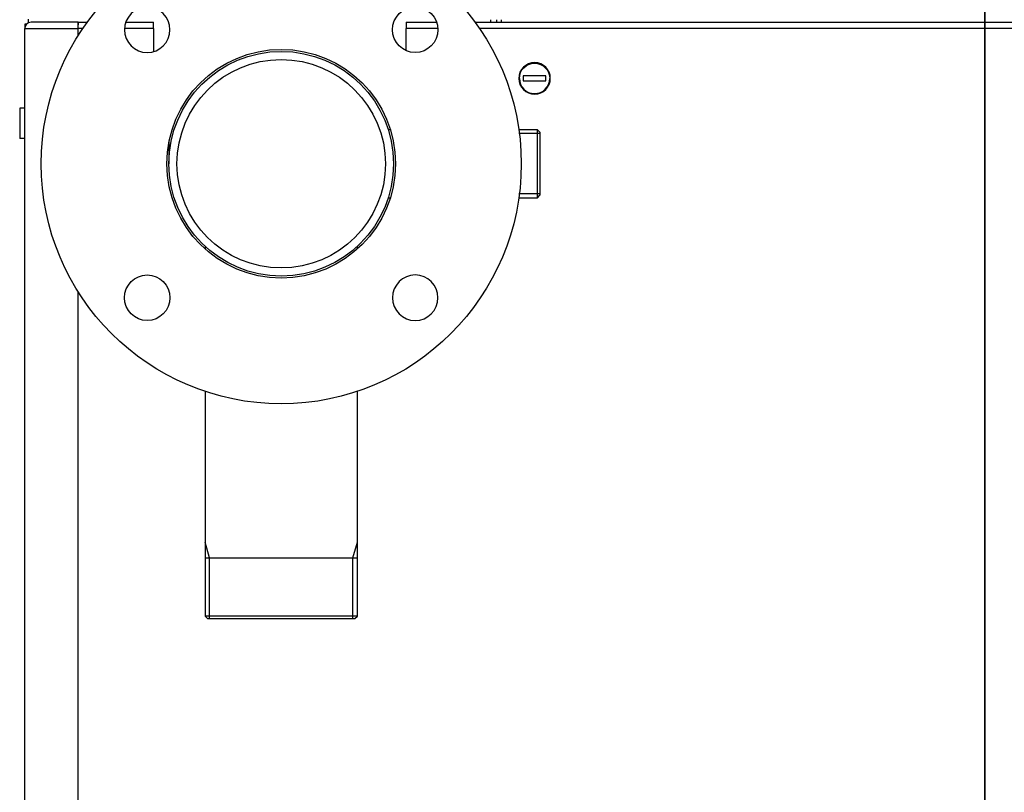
# Model space of a CAD drawing. Header units: millimetres. Extents: x -382 to 385, y -44 to 2191.
# Tile 314 of 339: x -382 to 8, y 1397 to 1703. Entities that reach past the tile are written whole.
import ezdxf

# ---------------------------------------------------------------- set-up
doc = ezdxf.new("R2010")
doc.units = ezdxf.units.MM
for name, color, linetype, true_color in [('FRONT$5', 7, 'CONTINUOUS', 0xffffff), ('ORTHO$8', 7, 'CONTINUOUS', 0xffffff), ('ORTHO$9', 7, 'CONTINUOUS', 0xffffff)]:
    doc.layers.add(name, color=color, linetype=linetype, true_color=true_color)

msp = doc.modelspace()

# ---------------------------------------------------------------- linework, layer by layer
at = {"layer": 'FRONT$5', "color": 7, "linetype": 'Continuous'}
for p, q in [((0, 1691), (0, 2079)), ((0, 1741, 1510), (0, 1551, 1510)), ((0, 1741, 1526), (0, 1551, 1526)), ((0, 1703.01, 152), (0, 1702, 152)), ((0, 1703, 313), (0, 1702, 313)), ((0, 1703, 1175.52), (0, 1702, 1175.52)), ((0, 1703, 1322.02), (0, 1702, 1322.02)), ((0, 1703, 314), (0, 1702, 314)), ((0, 1703, 1174.02), (0, 1702, 1174.02)), ((0, 1703, 172), (0, 1702, 172)), ((0, 1702, 102), (0, 1703, 102)), ((0, 1702, 1330.02), (0, 1703, 1330.02)), ((0, 1702, 1325.02), (0, 1703, 1325.02)), ((0, 1703, 310), (0, 1701.99, 310)), ((0, 1702, 1327.02), (0, 1703, 1327.02)), ((0, 1703, 1323.52), (0, 1702, 1323.52)), ((0, 1702, 342.02), (0, 1703, 342.02)), ((0, 1702.99, 1280.02), (0, 1701.99, 1280.02)), ((0, 1702.99, 1136.86), (0, 1702, 1136.86)), ((0, 1701.98, 146), (0, 1702.44, 146)), ((0, 1702, 17), (0, 1702, 225)), ((0, 1702, 228.02), (0, 1702, 229.02)), ((0, 1702, 1329.02), (0, 1702, 1328.52)), ((0, 1702, 1330.02), (0, 1701, 1330.02)), ((0, 1702, 229.52), (0, 1701, 229.52)), ((0, 1702, 229.02), (0, 1702, 229.52)), ((0, 1702, 1329.02), (0, 1701, 1329.02)), ((0, 1702, 225), (0, 1701, 225)), ((0, 1702, 17), (0, 1701, 17)), ((0, 1702, 225.5), (0, 1702, 226.5)), ((0, 1702, 1330.52), (0, 1702, 1331.52)), ((0, 1702, 1329.02), (0, 1702, 1330.02)), ((0, 1702, 1367.02), (0, 1702, 1348.52)), ((0, 1702, 1332.02), (0, 1702, 1333.02)), ((0, 1702, 15.5), (0, 1702, 16.5)), ((0, 1702, 229.02), (0, 1701, 229.02)), ((0, 1701, 228.02), (0, 1702, 228.02)), ((0, 1702, 226.5), (0, 1701, 226.5)), ((0, 1702, 16.5), (0, 1701, 16.5)), ((0, 1702, 225.5), (0, 1701, 225.5)), ((0, 1702, 229.52), (0, 1702, 366.86)), ((0, 1702, 1005.78), (0, 1702, 1328.52)), ((0, 1702, 1331.52), (0, 1702, 1332.02)), ((0, 1701.2, 1332.02), (0, 1702, 1332.02)), ((0, 1701, 15.5), (0, 1702, 15.5)), ((0, 1701.2, 1330.52), (0, 1702, 1330.52)), ((0, 1702, 1348.52), (0, 1702, 1333.02)), ((0, 1702, 1328.52), (0, 1701, 1328.52)), ((0, 1701.2, 1330.52), (0, 1093.3, 1330.52)), ((0, 1701.2, 1333.02), (0, 1701.2, 1330.52)), ((0, 1701.2, 1333.02), (0, 1699.5, 1333.02)), ((0, 1701, 225.5), (0, 1700.5, 225.5)), ((0, 1701, 1329.02), (0, 1700.5, 1329.02)), ((0, 1701, 1328.52), (0, 1699.5, 1327.52)), ((0, 1701, 1330.02), (0, 1700.5, 1330.02)), ((0, 1701, 17), (0, 1699.5, 18)), ((0, 1701, 229.52), (0, 1699.5, 230.52)), ((0, 1700.5, 229.02), (0, 1701, 229.02)), ((0, 1700.5, 228.02), (0, 1701, 228.02)), ((0, 1701, 226.5), (0, 1700.5, 226.5)), ((0, 1700.5, 16.5), (0, 1701, 16.5)), ((0, 1700.5, 15.5), (0, 1701, 15.5)), ((0, 1701, 225), (0, 1699.5, 224)), ((0, 483.5, 15.5), (0, 1700.5, 15.5)), ((0, 1700.5, 1329.02), (0, 1699.5, 1327.52)), ((0, 1094, 228.02), (0, 1700.5, 228.02)), ((0, 1700.5, 1330.02), (0, 1700.5, 1329.02)), ((0, 1700.5, 225.5), (0, 1699.5, 224)), ((0, 1700.5, 229.02), (0, 1699.5, 230.52)), ((0, 1700.5, 16.5), (0, 1699.5, 18)), ((0, 1700.5, 1330.02), (0, 1094, 1330.02)), ((0, 1700.5, 228.02), (0, 1700.5, 229.02)), ((0, 1700.5, 15.5), (0, 1700.5, 16.5)), ((0, 1700.5, 226.5), (0, 483.5, 226.5)), ((0, 1700.5, 226.5), (0, 1700.5, 225.5)), ((0, 1699.5, 1369.52), (0, 1095, 1369.52)), ((0, 1691, 3), (0, 1690.5, 3)), ((0, 1691), (0, 1690.5)), ((0, 1691, 4), (0, 1691, 4)), ((0, 1691, 4), (0, 1691)), ((0, 1690.5), (0, 1690)), ((0, 1690.5, 3), (0, 1690, 3)), ((0, 1690.5), (0, 1690.5, 3)), ((0, 1690.45, 1510), (0, 1690.45, 1369.53)), ((0, 1667.7, 3), (0, 1690, 3)), ((0, 1667.7), (0, 1690)), ((0, 1678, 3), (0, 1690, 3)), ((0, 1678, 6.5), (0, 1671.5, 13)), ((0, 1678, 8), (0, 1678, 3)), ((0, 1668, 13), (0, 1673, 13)), ((0, 1668, 15.5), (0, 1668, 13)), ((0, 1667.6), (0, 1667.7)), ((0, 1667.7, 3), (0, 1667.6, 3)), ((0, 1667.6), (0, 1667.5)), ((0, 1667.6, 3), (0, 1667.6)), ((0, 1667.6, 3), (0, 1667.5, 3)), ((0, 1664.5), (0, 1667.5)), ((0, 1667.5, 0.1), (0, 1667.5, 15.5)), ((0, 1667.5), (0, 1667.5, 0.1)), ((0, 1666.5, 1307.02), (0, 1666.5, 1305.02)), ((0, 1657.5, 1307.02), (0, 1666.5, 1307.02)), ((0, 1666.5, 1305.02), (0, 1657.5, 1305.02)), ((0, 1664.5), (0, 1626.37)), ((0, 1664.5, 3), (0, 1621.76, 3)), ((0, 1664.5, 3.1), (0, 1664.5, 15.5)), ((0, 1664.5, 0.1), (0, 1664.5, 15.5)), ((0, 1664.5), (0, 1664.5, 0.1)), ((0, 1621.35, 3), (0, 1664.4, 3)), ((0, 1662.25, -0.5), (0, 1660, -18)), ((0, 1662.25, -0.5), (0, 1660, -18)), ((0, 1662.25, -0.5), (0, 1637.12, -0.5)), ((0, 1660, -18), (0, 1636, -18)), ((0, 1657.5, 1305.02), (0, 1657.5, 1307.02)), ((0, 1644.5, -18), (0, 1643.5, -20)), ((0, 1643.5, -20), (0, 1644.5, -18)), ((0, 1627.75, -20), (0, 1643.5, -20)), ((0, 1561.75, -0.5), (0, 1637.12, -0.5)), ((0, 1564, -18), (0, 1636, -18)), ((0, 1630.2, 1330.52), (0, 1630.2, 1330.02)), ((0, 1580.5, -20), (0, 1627.75, -20)), ((0, 1621.97, 13), (0, 1622.87, 11.61)), ((0, 1622.87, 11.61), (0, 1622.87, 4.23)), ((0, 1622.87, 4.23), (0, 1622.87, 4.23)), ((0, 1622.87, 11.61), (0, 1622.87, 11.61)), ((0, 1622.2, 1330.02), (0, 1622.2, 1330.52)), ((0, 1621.74, 13), (0, 1621.97, 13)), ((0, 1621.74, 13), (0, 1618.72, 13)), ((0, 1619.1, 3), (0, 1621.35, 3)), ((0, 1614.25, 3), (0, 1619.1, 3)), ((0, 1618.72, 13), (0, 1615.02, 13)), ((0, 1618, 15.5), (0, 1618, 13)), ((0, 1617.59, 11.61), (0, 1617.28, 11.61)), ((0, 1617.59, 11.61), (0, 1617.59, 4.23)), ((0, 1617.59, 4.23), (0, 1617.28, 4.23)), ((0, 1617.28, 11.61), (0, 1617.28, 4.23)), ((0, 1615.02, 13), (0, 1608.98, 13)), ((0, 1609.75, 3), (0, 1614.25, 3)), ((0, 1604.9, 3), (0, 1609.75, 3)), ((0, 1605.28, 13), (0, 1608.98, 13)), ((0, 1606.41, 11.61), (0, 1606.72, 11.61)), ((0, 1606.41, 4.23), (0, 1606.72, 4.23)), ((0, 1606.72, 11.61), (0, 1606.72, 4.23)), ((0, 1606.41, 11.61), (0, 1606.41, 4.23)), ((0, 1606, 13), (0, 1606, 15.5)), ((0, 1605.28, 13), (0, 1602.26, 13)), ((0, 1602.65, 3), (0, 1604.9, 3)), ((0, 1559.6, 3), (0, 1602.65, 3)), ((0, 1602.26, 13), (0, 1602.03, 13)), ((0, 1602.24, 3), (0, 1559.5, 3)), ((0, 1601.13, 11.61), (0, 1602.03, 13)), ((0, 1601.55, 1481.15), (0, 1601.55, 1510)), ((0, 1601.55, 1369.52), (0, 1601.55, 1420.85)), ((0, 1601.55, 1420.85), (0, 1467, 1420.85)), ((0, 1467, 1481.15), (0, 1601.55, 1481.15)), ((0, 1601.13, 11.61), (0, 1601.13, 11.61)), ((0, 1601.13, 11.61), (0, 1601.13, 4.23)), ((0, 1601.13, 4.23), (0, 1601.13, 4.23)), ((0, 1597.63), (0, 1559.5)), ((0, 1586, 1071.36), (0, 1586, 1071.33)), ((0, 1585.56, 1330.52), (0, 1585.6, 1330.02)), ((0, 1580.5, -20), (0, 1579.5, -18)), ((0, 1580.5, -20), (0, 1579.5, -18)), ((0, 1576.4, 1330.02), (0, 1576.44, 1330.52)), ((0, 1576, 1071.36), (0, 1576, 1071.33)), ((0, 1564, -18), (0, 1561.75, -0.5)), ((0, 1561.75, -0.5), (0, 1564, -18)), ((0, 1559.5), (0, 1559.5, 0.1)), ((0, 1559.5, 0.1), (0, 1559.5, 15.5)), ((0, 1559.5, 15.5), (0, 1559.5, 3.1)), ((0, 1556.5), (0, 1559.5)), ((0, 1556.4), (0, 1556.5)), ((0, 1556.5), (0, 1556.5, 0.1)), ((0, 1556.5, 0.1), (0, 1556.5, 15.5)), ((0, 1556.5, 3), (0, 1556.4, 3)), ((0, 1556.4), (0, 1556.4, 3)), ((0, 1556.4), (0, 1556.3)), ((0, 1556.4, 3), (0, 1556.3, 3)), ((0, 1534, 3), (0, 1556.3, 3)), ((0, 1534), (0, 1556.3)), ((0, 1556, 13), (0, 1556, 15.5)), ((0, 1551, 13), (0, 1556, 13)), ((0, 1555.56, 1330.52), (0, 1555.6, 1330.02)), ((0, 1551, 1510), (0, 1551, 1526)), ((0, 1546.4, 1330.02), (0, 1546.44, 1330.52)), ((0, 1534, 3), (0, 1546, 3)), ((0, 1546, 3), (0, 1546, 8)), ((0, 1533.5), (0, 1534)), ((0, 1534, 3), (0, 1533.5, 3)), ((0, 1533.5, 3), (0, 1533.5)), ((0, 681), (0, 1533)), ((0, 1533), (0, 1533, 4)), ((0, 1533, 4), (0, 1533, 4)), ((0, 1515, 12), (0, 1513.85, 12)), ((0, 1515, 15.5), (0, 1515, 12)), ((0, 1515, 226.5), (0, 1515, 228.02)), ((0, 1513.85, 227.15), (0, 1513.85, 227.36)), ((0, 1513.85, 227.15), (0, 1513.85, 227.05)), ((0, 1513.85, 227.05), (0, 1513.85, 226.5)), ((0, 1498.15, 12.46), (0, 1513.85, 12.46)), ((0, 1513.85, 15.5), (0, 1513.85, 14.95)), ((0, 1513.85, 228.02), (0, 1513.85, 227.36)), ((0, 1510.85, 14.85), (0, 1513.85, 14.85)), ((0, 1513.85, 12.46), (0, 1513.85, 11.76)), ((0, 1513.85, 12.46), (0, 1513.85, 14.64)), ((0, 1513.85, 14.85), (0, 1513.85, 14.95)), ((0, 1513.85, 9.16), (0, 1513.85, 11.76)), ((0, 1513.85, 14.85), (0, 1513.85, 14.64)), ((0, 1510.85, 227.15), (0, 1513.85, 227.15)), ((0, 1499.15, 8.16), (0, 1512.85, 8.16)), ((0, 1510.85, 227.36), (0, 1510.85, 228.02)), ((0, 1509.85, 227.15), (0, 1510.85, 227.15)), ((0, 1510.85, 227.36), (0, 1510.85, 227.15)), ((0, 1509.85, 14.85), (0, 1510.85, 14.85)), ((0, 1510.85, 14.64), (0, 1510.85, 14.85)), ((0, 1510.85, 14.64), (0, 1510.85, 12.46)), ((0, 1510.85, 14.25), (0, 1509.85, 14.25)), ((0, 1510.85, 227.75), (0, 1509.85, 227.75)), ((0, 1509.85, 227.15), (0, 1509.85, 227.36)), ((0, 1502.15, 227.15), (0, 1509.85, 227.15)), ((0, 1509.85, 13.38), (0, 1509.85, 12.96)), ((0, 1502.15, 14.85), (0, 1509.85, 14.85)), ((0, 1509.85, 14.85), (0, 1509.85, 14.64)), ((0, 1509.85, 228.02), (0, 1509.85, 227.36)), ((0, 1509.85, 13.38), (0, 1509.85, 14.64)), ((0, 1503.15, 12.68), (0, 1508.85, 12.68)), ((0, 1502.15, 227.36), (0, 1502.15, 228.02)), ((0, 1502.15, 227.75), (0, 1501.15, 227.75)), ((0, 1501.15, 227.15), (0, 1502.15, 227.15)), ((0, 1502.15, 227.36), (0, 1502.15, 227.15)), ((0, 1502.15, 14.25), (0, 1501.15, 14.25)), ((0, 1502.15, 12.96), (0, 1502.15, 13.38)), ((0, 1501.15, 14.85), (0, 1502.15, 14.85)), ((0, 1502.15, 14.64), (0, 1502.15, 13.38)), ((0, 1502.15, 14.64), (0, 1502.15, 14.85)), ((0, 1501.15, 227.15), (0, 1501.15, 227.36)), ((0, 1501.15, 228.02), (0, 1501.15, 227.36)), ((0, 1501.15, 12.46), (0, 1501.15, 14.64)), ((0, 1498.15, 14.85), (0, 1501.15, 14.85)), ((0, 1501.15, 14.85), (0, 1501.15, 14.64)), ((0, 1498.15, 227.15), (0, 1501.15, 227.15)), ((0, 1498.15, 227.36), (0, 1498.15, 228.02)), ((0, 1498.15, 227.15), (0, 1498.15, 227.05)), ((0, 1498.15, 227.05), (0, 1498.15, 226.5)), ((0, 1498.15, 12), (0, 1497, 12)), ((0, 1498.15, 11.76), (0, 1498.15, 9.16)), ((0, 1498.15, 14.64), (0, 1498.15, 12.46)), ((0, 1498.15, 14.85), (0, 1498.15, 14.95)), ((0, 1498.15, 11.76), (0, 1498.15, 12.46)), ((0, 1498.15, 15.5), (0, 1498.15, 14.95)), ((0, 1498.15, 227.36), (0, 1498.15, 227.15)), ((0, 1498.15, 14.64), (0, 1498.15, 14.85)), ((0, 1497, 228.02), (0, 1497, 226.5)), ((0, 1497, 12), (0, 1497, 15.5)), ((0, 1490, 1422.67), (0, 1496.3, 1420.85)), ((0, 1490, 1479.33), (0, 1496.3, 1481.15)), ((0, 1466, 1422.67), (0, 1490, 1422.67)), ((0, 1466, 1479.33), (0, 1490, 1479.33)), ((0, 1490, 1420.85), (0, 1490, 1481.15)), ((0, 1467, 1420.85), (0, 1466, 1421.85)), ((0, 1466, 1480.15), (0, 1467, 1481.15)), ((0, 1467, 1481.15), (0, 1467, 1420.85)), ((0, 1466, 1480.15), (0, 1466, 1421.85))]:
    msp.add_line(p, q, dxfattribs=at)
at = {"layer": 'FRONT$5', "color": 252, "linetype": 'Continuous'}
for p, q in [((0, 2079, 4), (0, 1691, 4)), ((0, 1703, 313.5), (0, 1702, 313.5)), ((0, 1701.99, 306), (0, 1703, 306)), ((0, 1702, 1177.02), (0, 1703, 1177.02)), ((0, 1702.01, 148), (0, 1703, 148)), ((0, 1702, 1331.52), (0, 1701.2, 1331.52)), ((0, 1702, 1348.52), (0, 1699.5, 1348.52)), ((0, 1701, 226.5), (0, 1701, 225.5)), ((0, 1701, 1330.02), (0, 1701, 1329.02)), ((0, 1701, 16.5), (0, 1701, 15.5)), ((0, 1701, 229.02), (0, 1701, 228.02)), ((0, 1699.5, 1348.52), (0, 1699.5, 1369.52)), ((0, 1699.5, 1327.52), (0, 1699.5, 230.52)), ((0, 1699.5, 230.52), (0, 1095, 230.52)), ((0, 1095, 1327.52), (0, 1699.5, 1327.52)), ((0, 1095, 1348.52), (0, 1699.5, 1348.52)), ((0, 1699.5, 1333.02), (0, 1095, 1333.02)), ((0, 1699.5, 1348.52), (0, 1699.5, 1333.02)), ((0, 1699.5, 224), (0, 1699.5, 18)), ((0, 484.5, 224), (0, 1699.5, 224)), ((0, 1699.5, 18), (0, 484.5, 18)), ((0, 1690, 3), (0, 1690)), ((0, 1667.7), (0, 1667.7, 3)), ((0, 1667.5, 0.1), (0, 1664.5, 0.1)), ((0, 1637.12, -0.5), (0, 1636, -18)), ((0, 1627.75, -20), (0, 1628.25, -18)), ((0, 1606.8, 13), (0, 1606.8, 15.5)), ((0, 1559.5, 0.1), (0, 1556.5, 0.1)), ((0, 1556.3, 3), (0, 1556.3)), ((0, 1534), (0, 1534, 3)), ((0, 1533, 4), (0, 681, 4)), ((0, 1513.85, 227.36), (0, 1510.85, 227.36)), ((0, 1513.85, 227.05), (0, 1498.15, 227.05)), ((0, 1513.85, 14.95), (0, 1498.15, 14.95)), ((0, 1513.85, 14.64), (0, 1510.85, 14.64)), ((0, 1513.85, 11.76), (0, 1498.15, 11.76)), ((0, 1509.85, 227.36), (0, 1502.15, 227.36)), ((0, 1509.85, 14.64), (0, 1502.15, 14.64)), ((0, 1508.85, 12.46), (0, 1508.85, 12.68)), ((0, 1503.15, 12.68), (0, 1503.15, 12.46)), ((0, 1501.15, 14.64), (0, 1498.15, 14.64)), ((0, 1501.15, 227.36), (0, 1498.15, 227.36))]:
    msp.add_line(p, q, dxfattribs=at)
at = {"layer": 'FRONT$5', "color": 7, "linetype": 'Continuous', "extrusion": (-1, 0, 0)}
msp.add_circle((-1662, 1306.02), 6.25, dxfattribs=at)
for centre, radius, start, end in [((-1700, 145.5), 2.5, 143.1309, 216.8691), ((-1690, 4), 1, 180, 270), ((-1673, 8), 5, 90, 180), ((-1662, 1306.02), 6, 180, 0), ((-1664.4, 3.1), 0.1, 180, 270), ((-1617.37, -12), 15, 90, 129.9445), ((-1606.63, -12), 15, 50.0555, 90), ((-1559.6, 3.1), 0.1, 270, 0), ((-1551, 8), 5, 0, 90), ((-1534, 4), 1, 270, 360)]:
    msp.add_arc(centre, radius, start, end, dxfattribs=at)
at = {"layer": 'FRONT$5', "color": 7, "linetype": 'Continuous', "extrusion": (1, 0, 0)}
for centre, radius, start, end in [((1699.5, 1367.02), 2.5, 360, 90), ((1662, 1306.02), 6, 0, 180), ((1512.85, 9.16), 1, 270, 0), ((1499.15, 9.16), 1, 180, 270)]:
    msp.add_arc(centre, radius, start, end, dxfattribs=at)
at = {"layer": 'FRONT$5', "color": 252, "linetype": 'Continuous', "extrusion": (-1, 0, 0)}
msp.add_ellipse((0, 1614.68, -12), major_axis=(0, 0, -15), ratio=0.5, start_param=3.141593, end_param=3.838756, dxfattribs=at)
at = {"layer": 'FRONT$5', "color": 7, "linetype": 'Continuous', "extrusion": (-1, 0, 0)}
for centre, major_axis, start_param, end_param in [((0, 1508.85, 13.38), (0, -1), 3.141593, 4.712389), ((0, 1508.85, 12.96), (0, 1), 0, 0.792516), ((0, 1503.15, 13.38), (0, -1), 4.712389, 6.283185), ((0, 1503.15, 12.96), (0, 1), 2.349077, 3.141593)]:
    msp.add_ellipse(centre, major_axis=major_axis, ratio=0.707107, start_param=start_param, end_param=end_param, dxfattribs=at)
at = {"layer": 'FRONT$5', "color": 252, "linetype": 'Continuous'}
msp.add_open_spline([(0, 1702, 350.04), (0, 1703, 350)], degree=1, dxfattribs=at)
at = {"layer": 'FRONT$5', "color": 7, "linetype": 'Continuous'}
for points in [[(0, 1701.98, 361.12), (0, 1702.28, 360.8), (0, 1702.62, 360.51), (0, 1702.99, 360.29)], [(0, 1701.2, 1333.02), (0, 1701.7, 1333.02), (0, 1702, 1333.02), (0, 1702, 1333.02)]]:
    msp.add_open_spline(points, degree=3, dxfattribs=at)
for points, knots in [([(0, 1621.74, 13), (0, 1621.86, 12.88), (0, 1622.12, 12.62), (0, 1622.49, 12.15), (0, 1622.74, 11.8), (0, 1622.87, 11.61)], [0, 0, 0, 0, 0.311395, 0.644387, 1, 1, 1, 1]), ([(0, 1621.35, 3), (0, 1621.61, 3.16), (0, 1622.14, 3.48), (0, 1622.62, 3.98), (0, 1622.87, 4.23)], [0, 0, 0, 0, 0.499853, 1, 1, 1, 1]), ([(0, 1617.59, 4.23), (0, 1617.83, 3.98), (0, 1618.32, 3.48), (0, 1618.84, 3.16), (0, 1619.1, 3)], [0, 0, 0, 0, 0.500148, 1, 1, 1, 1]), ([(0, 1617.59, 11.61), (0, 1617.71, 11.8), (0, 1617.96, 12.15), (0, 1618.34, 12.62), (0, 1618.59, 12.88), (0, 1618.72, 13)], [0, 0, 0, 0, 0.355658, 0.688659, 1, 1, 1, 1]), ([(0, 1614.25, 3), (0, 1614.77, 3.16), (0, 1615.82, 3.48), (0, 1616.79, 3.98), (0, 1617.28, 4.23)], [0, 0, 0, 0, 0.499853, 1, 1, 1, 1]), ([(0, 1615.02, 13), (0, 1615.27, 12.88), (0, 1615.78, 12.62), (0, 1616.53, 12.15), (0, 1617.03, 11.8), (0, 1617.28, 11.61)], [0, 0, 0, 0, 0.311395, 0.644387, 1, 1, 1, 1]), ([(0, 1601.55, 1420.85), (0, 1601.55, 1420.85), (0, 1601.69, 1421.06), (0, 1602.24, 1421.87), (0, 1602.65, 1422.48), (0, 1604.15, 1424.81), (0, 1605.55, 1427.04), (0, 1608.5, 1432.43), (0, 1610.05, 1435.62), (0, 1612.49, 1442.78), (0, 1613.33, 1446.86), (0, 1613.34, 1455.04), (0, 1612.52, 1459.09), (0, 1610.09, 1466.31), (0, 1608.54, 1469.48), (0, 1605.57, 1474.93), (0, 1604.19, 1477.13), (0, 1602.66, 1479.49), (0, 1602.26, 1480.1), (0, 1601.7, 1480.93), (0, 1601.55, 1481.14), (0, 1601.55, 1481.15)], [0, 0, 0, 0, 0.062504, 0.062504, 0.125008, 0.125008, 0.250016, 0.250016, 0.375024, 0.375024, 0.500032, 0.500032, 0.62504, 0.62504, 0.750048, 0.750048, 0.875056, 0.875056, 0.93756, 0.93756, 1, 1, 1, 1]), ([(0, 1606.72, 4.23), (0, 1607.21, 3.98), (0, 1608.18, 3.48), (0, 1609.23, 3.16), (0, 1609.75, 3)], [0, 0, 0, 0, 0.500148, 1, 1, 1, 1]), ([(0, 1606.72, 11.61), (0, 1606.97, 11.8), (0, 1607.47, 12.15), (0, 1608.22, 12.62), (0, 1608.73, 12.88), (0, 1608.98, 13)], [0, 0, 0, 0, 0.355658, 0.688659, 1, 1, 1, 1]), ([(0, 1605.28, 13), (0, 1605.41, 12.88), (0, 1605.66, 12.62), (0, 1606.04, 12.15), (0, 1606.29, 11.8), (0, 1606.41, 11.61)], [0, 0, 0, 0, 0.311395, 0.644387, 1, 1, 1, 1]), ([(0, 1604.9, 3), (0, 1605.16, 3.16), (0, 1605.68, 3.48), (0, 1606.17, 3.98), (0, 1606.41, 4.23)], [0, 0, 0, 0, 0.499853, 1, 1, 1, 1]), ([(0, 1601.13, 4.23), (0, 1601.38, 3.98), (0, 1601.86, 3.48), (0, 1602.39, 3.16), (0, 1602.65, 3)], [0, 0, 0, 0, 0.500148, 1, 1, 1, 1]), ([(0, 1601.13, 11.61), (0, 1601.26, 11.8), (0, 1601.51, 12.15), (0, 1601.88, 12.62), (0, 1602.14, 12.88), (0, 1602.26, 13)], [0, 0, 0, 0, 0.355658, 0.688659, 1, 1, 1, 1])]:
    msp.add_open_spline(points, degree=3, knots=knots, dxfattribs=at)
at = {"layer": 'ORTHO$8', "color": 7, "linetype": 'Continuous'}
for p, q in [((-378.6, 1703.24), (-378.6, 1701.73)), ((-195.5, 1702), (-195.5, 1703)), ((-193.31, 1703), (-193.31, 1702)), ((-191.5, 1703), (-191.5, 1702)), ((-379.33, 1701.2), (-380, 1701.2)), ((-380, 1701.2), (-380, 1699.5)), ((-380, 1095), (-380, 1699.5)), ((-359, 1702), (-377.5, 1702)), ((-358.9, 1702), (-359, 1702)), ((-358.9, 1699.5), (-358.9, 1702)), ((-358.9, 1702), (-355.24, 1702)), ((-358.9, 1699.5), (-358.9, 1701)), ((-340.03, 1702), (-329, 1702)), ((-329, 1699.5), (-329, 1702)), ((-329, 1699.5), (-329, 1690.4)), ((-229, 1702), (-216.96, 1702)), ((-229, 1702), (-229, 1699.5)), ((-229, 1690.76), (-229, 1699.5)), ((-201.75, 1702), (360.9, 1702)), ((-182.75, 1680.75), (-182.75, 1678.75)), ((-173.75, 1680.75), (-182.75, 1680.75)), ((-173.75, 1678.75), (-173.75, 1680.75)), ((-182.75, 1678.75), (-173.75, 1678.75)), ((-380, 1668), (-382, 1668)), ((-382, 1668), (-382, 1656)), ((-235.29, 1659.45), (-236.09, 1659.45)), ((-177.13, 1659.45), (-184.46, 1659.45)), ((-176.13, 1658.45), (-177.13, 1659.45)), ((-177.13, 1646), (-177.13, 1659.45)), ((-176.13, 1658.45), (-176.13, 1633.55)), ((-380, 1656), (-382, 1656)), ((-322.95, 1654.47), (-322.95, 1646)), ((-177.13, 1632.55), (-177.13, 1646)), ((-177.13, 1632.55), (-176.13, 1633.55)), ((-236.1, 1632.55), (-235.29, 1632.55)), ((-184.46, 1632.55), (-177.13, 1632.55)), ((-248.35, 1612.26), (-248.35, 1613.21)), ((-308.65, 1613.17), (-308.65, 1612.26)), ((-308.65, 1555.91), (-308.65, 1467)), ((-248.35, 1467), (-248.35, 1555.91)), ((-306.83, 1490), (-308.65, 1496.3)), ((-250.17, 1490), (-248.35, 1496.3)), ((-308.65, 1490), (-248.35, 1490)), ((-306.83, 1466), (-306.83, 1490)), ((-250.17, 1466), (-250.17, 1490)), ((-308.65, 1467), (-307.65, 1466)), ((-248.35, 1467), (-308.65, 1467)), ((-307.65, 1466), (-278.5, 1466)), ((-278.5, 1466), (-249.35, 1466)), ((-249.35, 1466), (-248.35, 1467))]:
    msp.add_line(p, q, dxfattribs=at)
at = {"layer": 'ORTHO$8', "color": 252, "linetype": 'Continuous'}
for p, q in [((-380, 1699.5), (-359, 1699.5)), ((-359, 1702), (-359, 1699.5)), ((-359, 1699.5), (-358.9, 1699.5)), ((-359, 1699.5), (-359, 1696.44)), ((-357, 1699.5), (-358.9, 1699.5)), ((-329, 1699.5), (-340.52, 1699.5)), ((-216.47, 1699.5), (-229, 1699.5)), ((360.9, 1699.5), (-199.99, 1699.5)), ((-359, 1595.55), (-359, 1095))]:
    msp.add_line(p, q, dxfattribs=at)
at = {"layer": 'ORTHO$8', "color": 3, "linetype": 'Continuous'}
for p, q in [((-176.13, 1657.95), (-184.46, 1657.95)), ((-176.13, 1634.05), (-184.46, 1634.05))]:
    msp.add_line(p, q, dxfattribs=at)
at = {"layer": 'ORTHO$8', "color": 7, "linetype": 'Continuous'}
for centre, radius in [((-278.5, 1646), 95), ((-225.47, 1699.03), 9), ((-278.5, 1646), 45.25), ((-278.5, 1646), 44.45), ((-278.5, 1646), 41.25), ((-331.53, 1592.97), 9)]:
    msp.add_circle(centre, radius, dxfattribs=at)
at = {"layer": 'ORTHO$8', "color": 7, "linetype": 'Continuous', "extrusion": (0, 0, -1)}
for centre, radius in [((331.53, 1699.03), 9), ((178.25, 1679.75), 6.25), ((225.47, 1592.97), 9)]:
    msp.add_circle(centre, radius, dxfattribs=at)
at = {"layer": 'ORTHO$8', "color": 7, "linetype": 'Continuous'}
for centre, radius, start, end in [((-377.5, 1699.5), 2.5, 90, 180), ((-178.25, 1679.75), 6, 180, 0)]:
    msp.add_arc(centre, radius, start, end, dxfattribs=at)
at = {"layer": 'ORTHO$8', "color": 7, "linetype": 'Continuous', "extrusion": (0, 0, -1)}
msp.add_arc((178.25, 1679.75), 6, 0, 180, dxfattribs=at)
at = {"layer": 'ORTHO$8', "color": 7, "linetype": 'Continuous'}
msp.add_open_spline([(-358.9, 1702), (-358.9, 1702), (-358.9, 1701.62), (-358.9, 1701)], degree=3, dxfattribs=at)
at = {"layer": 'ORTHO$9', "color": 252, "linetype": 'Continuous'}
for p, q in [((0, 1691, 4), (0, 2079, 4)), ((0, 1703, 148), (0, 1702.01, 148)), ((0, 1701.99, 306), (0, 1703, 306)), ((0, 1703, 347.24), (0, 1702.72, 347.52)), ((0, 1702, 313.5), (0, 1703, 313.5)), ((0, 1703, 750.02), (0, 1701.99, 750.02)), ((0, 1701.99, 350.02), (0, 1703, 350.02)), ((0, 1702.99, 1325.02), (0, 1701.98, 1325.02)), ((0, 1702.99, 956.86), (0, 1702, 956.86)), ((0, 1699.5, 1348.52), (0, 1702, 1348.52)), ((0, 1701.2, 1331.52), (0, 1702, 1331.52)), ((0, 1701, 15.5), (0, 1701, 16.5)), ((0, 1701, 225.5), (0, 1701, 226.5)), ((0, 1701, 1329.02), (0, 1701, 1330.02)), ((0, 1701, 228.02), (0, 1701, 229.02)), ((0, 1699.5, 230.52), (0, 1699.5, 1327.52)), ((0, 1095, 230.52), (0, 1699.5, 230.52)), ((0, 1699.5, 1327.52), (0, 1095, 1327.52)), ((0, 1699.5, 1333.02), (0, 1699.5, 1348.52)), ((0, 1095, 1333.02), (0, 1699.5, 1333.02)), ((0, 1699.5, 1369.52), (0, 1699.5, 1348.52)), ((0, 1699.5, 1348.52), (0, 1095, 1348.52)), ((0, 1699.5, 18), (0, 1699.5, 224)), ((0, 484.5, 18), (0, 1699.5, 18)), ((0, 1699.5, 224), (0, 484.5, 224)), ((0, 1690), (0, 1690, 3)), ((0, 1679.75, 1369.52), (0, 1679.75, 1371.52)), ((0, 1667.7, 3), (0, 1667.7)), ((0, 1664.5, 0.1), (0, 1667.5, 0.1)), ((0, 1666.69, 1330.02), (0, 1666.69, 1330.52)), ((0, 1612, 13), (0, 1612, 15.5)), ((0, 1556.5, 0.1), (0, 1559.5, 0.1)), ((0, 1556.3), (0, 1556.3, 3)), ((0, 1534, 3), (0, 1534)), ((0, 681, 4), (0, 1533, 4)), ((0, 1513.85, 227.05), (0, 1498.15, 227.05)), ((0, 1513.85, 227.36), (0, 1510.85, 227.36)), ((0, 1513.85, 14.95), (0, 1498.15, 14.95)), ((0, 1513.85, 14.64), (0, 1510.85, 14.64)), ((0, 1513.85, 11.76), (0, 1498.15, 11.76)), ((0, 1509.85, 227.36), (0, 1502.15, 227.36)), ((0, 1509.85, 14.64), (0, 1502.15, 14.64)), ((0, 1508.85, 12.46), (0, 1508.85, 12.68)), ((0, 1503.15, 12.68), (0, 1503.15, 12.46)), ((0, 1501.15, 227.36), (0, 1498.15, 227.36)), ((0, 1501.15, 14.64), (0, 1498.15, 14.64))]:
    msp.add_line(p, q, dxfattribs=at)
at = {"layer": 'ORTHO$9', "color": 7, "linetype": 'Continuous'}
for p, q in [((0, 2079), (0, 1691)), ((0, 1741, 1510), (0, 1646, 1510)), ((0, 1741, 1526), (0, 1646, 1526)), ((0, 1702, 152), (0, 1703.01, 152)), ((0, 1702, 1280.02), (0, 1703.01, 1280.02)), ((0, 1701.99, 310), (0, 1703, 310)), ((0, 1703, 102), (0, 1702, 102)), ((0, 1702, 172), (0, 1703, 172)), ((0, 1702, 343.08), (0, 1703, 343.07)), ((0, 1703, 314), (0, 1702, 314)), ((0, 1703, 347.52), (0, 1701.99, 347.52)), ((0, 1702, 313), (0, 1703, 313)), ((0, 1701.99, 1097.22), (0, 1702.99, 1097.22)), ((0, 1702.99, 1257.22), (0, 1701.99, 1257.22)), ((0, 1701.98, 1330.02), (0, 1702.99, 1330.02)), ((0, 1702.99, 746.86), (0, 1702, 746.86)), ((0, 1702.44, 146), (0, 1701.98, 146)), ((0, 1702, 16.5), (0, 1702, 15.5)), ((0, 1702, 226.5), (0, 1702, 225.5)), ((0, 1702, 225), (0, 1701, 225)), ((0, 1702, 17), (0, 1701, 17)), ((0, 1702, 225), (0, 1702, 17)), ((0, 1702, 229.52), (0, 1701, 229.52)), ((0, 1702, 229.02), (0, 1702, 229.52)), ((0, 1702, 229.02), (0, 1702, 228.02)), ((0, 1702, 1332.02), (0, 1701.2, 1332.02)), ((0, 1702, 1348.52), (0, 1702, 1333.02)), ((0, 1702, 1333.02), (0, 1702, 1332.02)), ((0, 1702, 1367.02), (0, 1702, 1348.52)), ((0, 1702, 1330.52), (0, 1701.2, 1330.52)), ((0, 1702, 1331.52), (0, 1702, 1330.52)), ((0, 1702, 1332.02), (0, 1702, 1331.52)), ((0, 1702, 1328.52), (0, 1701, 1328.52)), ((0, 1702, 1328.52), (0, 1702, 229.52)), ((0, 1702, 1329.02), (0, 1702, 1328.52)), ((0, 1702, 1330.02), (0, 1702, 1329.02)), ((0, 1701, 229.02), (0, 1702, 229.02)), ((0, 1702, 228.02), (0, 1701, 228.02)), ((0, 1701, 1330.02), (0, 1702, 1330.02)), ((0, 1702, 1329.02), (0, 1701, 1329.02)), ((0, 1702, 15.5), (0, 1701, 15.5)), ((0, 1701, 226.5), (0, 1702, 226.5)), ((0, 1702, 16.5), (0, 1701, 16.5)), ((0, 1702, 225.5), (0, 1701, 225.5)), ((0, 1701.2, 1333.02), (0, 1699.5, 1333.02)), ((0, 1701.2, 1330.52), (0, 1701.2, 1333.02)), ((0, 1701.2, 1330.52), (0, 1093.3, 1330.52)), ((0, 1701, 225), (0, 1699.5, 224)), ((0, 1701, 17), (0, 1699.5, 18)), ((0, 1701, 229.52), (0, 1699.5, 230.52)), ((0, 1701, 1328.52), (0, 1699.5, 1327.52)), ((0, 1701, 229.02), (0, 1700.5, 229.02)), ((0, 1701, 228.02), (0, 1700.5, 228.02)), ((0, 1700.5, 1330.02), (0, 1701, 1330.02)), ((0, 1700.5, 1329.02), (0, 1701, 1329.02)), ((0, 1701, 15.5), (0, 1700.5, 15.5)), ((0, 1700.5, 226.5), (0, 1701, 226.5)), ((0, 1701, 16.5), (0, 1700.5, 16.5)), ((0, 1700.5, 225.5), (0, 1701, 225.5)), ((0, 1700.5, 229.02), (0, 1699.5, 230.52)), ((0, 1700.5, 228.02), (0, 1700.5, 229.02)), ((0, 1700.5, 1330.02), (0, 1700.5, 1329.02)), ((0, 1700.5, 1329.02), (0, 1699.5, 1327.52)), ((0, 1700.5, 228.02), (0, 1094, 228.02)), ((0, 1094, 1330.02), (0, 1700.5, 1330.02)), ((0, 1700.5, 15.5), (0, 1700.5, 16.5)), ((0, 1700.5, 16.5), (0, 1699.5, 18)), ((0, 1700.5, 226.5), (0, 1700.5, 225.5)), ((0, 1700.5, 225.5), (0, 1699.5, 224)), ((0, 1700.5, 15.5), (0, 483.5, 15.5)), ((0, 483.5, 226.5), (0, 1700.5, 226.5)), ((0, 1095, 1369.52), (0, 1699.5, 1369.52)), ((0, 1690.5, 3), (0, 1691, 3)), ((0, 1690.5), (0, 1691)), ((0, 1691), (0, 1691, 4)), ((0, 1691, 4), (0, 1691, 4)), ((0, 1690.5, 3), (0, 1690.5)), ((0, 1690.5, 3), (0, 1690, 3)), ((0, 1690.5), (0, 1690)), ((0, 1690.45, 1369.53), (0, 1690.45, 1510)), ((0, 1690, 3), (0, 1667.7, 3)), ((0, 1690), (0, 1667.7)), ((0, 1690, 3), (0, 1678, 3)), ((0, 1685.75, 1369.52), (0, 1685.75, 1371.52)), ((0, 1679.75, 1371.52), (0, 1685.75, 1371.52)), ((0, 1685.56, 1330.02), (0, 1685.5, 1330.12)), ((0, 1679.75, 1371.52), (0, 1673.75, 1371.52)), ((0, 1671.5, 13), (0, 1678, 6.5)), ((0, 1678, 3), (0, 1678, 8)), ((0, 1674, 1330.12), (0, 1673.94, 1330.02)), ((0, 1673.75, 1371.52), (0, 1673.75, 1369.52)), ((0, 1673, 13), (0, 1668, 13)), ((0, 1668, 13), (0, 1668, 15.5)), ((0, 1667.6, 3), (0, 1667.7, 3)), ((0, 1667.7), (0, 1667.6)), ((0, 1667.6, 1330.02), (0, 1667.6, 1330.52)), ((0, 1667.6, 3), (0, 1667.5, 3)), ((0, 1667.6), (0, 1667.5)), ((0, 1667.6), (0, 1667.6, 3)), ((0, 1667.5), (0, 1664.5)), ((0, 1667.5), (0, 1667.5, 0.1)), ((0, 1667.5, 0.1), (0, 1667.5, 15.5)), ((0, 1657.5, 1305.02), (0, 1666.5, 1305.02)), ((0, 1666.5, 1305.02), (0, 1666.5, 1307.02)), ((0, 1666.5, 1307.02), (0, 1657.5, 1307.02)), ((0, 1664.5, 3), (0, 1621.76, 3)), ((0, 1664.5), (0, 1626.37)), ((0, 1664.5, 15.5), (0, 1664.5, 3.1)), ((0, 1664.5), (0, 1664.5, 0.1)), ((0, 1664.5, 0.1), (0, 1664.5, 15.5)), ((0, 1664.4, 3), (0, 1621.76, 3)), ((0, 1662.25, -0.5), (0, 1561.75, -0.5)), ((0, 1662.25, -0.5), (0, 1660, -18)), ((0, 1660, -18), (0, 1564, -18)), ((0, 1657.5, 1307.02), (0, 1657.5, 1305.02)), ((0, 1656.4, 1330.52), (0, 1656.4, 1330.02)), ((0, 1646, 1510), (0, 1551, 1510)), ((0, 1646, 1526), (0, 1551, 1526)), ((0, 1643.5, -20), (0, 1644.5, -18)), ((0, 1643.5, -20), (0, 1580.5, -20)), ((0, 1630.2, 1330.02), (0, 1630.2, 1330.52)), ((0, 1621.76, 3), (0, 1622.87, 4.23)), ((0, 1622.87, 11.61), (0, 1621.97, 13)), ((0, 1622.87, 4.23), (0, 1622.87, 4.23)), ((0, 1622.87, 11.61), (0, 1622.87, 11.61)), ((0, 1622.87, 11.61), (0, 1622.87, 4.23)), ((0, 1622.2, 1330.52), (0, 1622.2, 1330.02)), ((0, 1621.97, 13), (0, 1621.74, 13)), ((0, 1621.35, 3), (0, 1621.76, 3)), ((0, 1618.72, 13), (0, 1621.74, 13)), ((0, 1621.35, 3), (0, 1619.1, 3)), ((0, 1619.1, 3), (0, 1614.25, 3)), ((0, 1618.72, 13), (0, 1615.02, 13)), ((0, 1618, 13), (0, 1618, 15.5)), ((0, 1617.59, 11.61), (0, 1617.28, 11.61)), ((0, 1617.59, 4.23), (0, 1617.28, 4.23)), ((0, 1617.59, 11.61), (0, 1617.59, 4.23)), ((0, 1617.28, 11.61), (0, 1617.28, 4.23)), ((0, 1608.98, 13), (0, 1615.02, 13)), ((0, 1614.25, 3), (0, 1609.75, 3)), ((0, 1609.75, 3), (0, 1604.9, 3)), ((0, 1608.98, 13), (0, 1605.28, 13)), ((0, 1606.72, 11.61), (0, 1606.72, 4.23)), ((0, 1606.72, 11.61), (0, 1606.41, 11.61)), ((0, 1606.72, 4.23), (0, 1606.41, 4.23)), ((0, 1606.41, 11.61), (0, 1606.41, 4.23)), ((0, 1606, 15.5), (0, 1606, 13)), ((0, 1602.26, 13), (0, 1605.28, 13)), ((0, 1604.9, 3), (0, 1602.65, 3)), ((0, 1602.24, 3), (0, 1602.65, 3)), ((0, 1602.26, 13), (0, 1602.03, 13)), ((0, 1601.13, 4.23), (0, 1602.24, 3)), ((0, 1602.24, 3), (0, 1559.5, 3)), ((0, 1602.24, 3), (0, 1559.6, 3)), ((0, 1602.03, 13), (0, 1601.13, 11.61)), ((0, 1601.55, 1481.15), (0, 1467, 1481.15)), ((0, 1601.55, 1510), (0, 1601.55, 1481.15)), ((0, 1601.55, 1420.85), (0, 1601.55, 1369.52)), ((0, 1467, 1420.85), (0, 1601.55, 1420.85)), ((0, 1601.13, 4.23), (0, 1601.13, 4.23)), ((0, 1601.13, 11.61), (0, 1601.13, 11.61)), ((0, 1601.13, 11.61), (0, 1601.13, 4.23)), ((0, 1597.63), (0, 1559.5)), ((0, 1586, 1071.36), (0, 1586, 1071.33)), ((0, 1585.6, 1330.02), (0, 1585.56, 1330.52)), ((0, 1580.5, -20), (0, 1579.5, -18)), ((0, 1576.44, 1330.52), (0, 1576.4, 1330.02)), ((0, 1576, 1071.36), (0, 1576, 1071.33)), ((0, 1561.75, -0.5), (0, 1564, -18)), ((0, 1559.5, 3.1), (0, 1559.5, 15.5)), ((0, 1559.5), (0, 1556.5)), ((0, 1559.5), (0, 1559.5, 0.1)), ((0, 1559.5, 0.1), (0, 1559.5, 15.5)), ((0, 1556.4, 3), (0, 1556.5, 3)), ((0, 1556.5), (0, 1556.4)), ((0, 1556.5), (0, 1556.5, 0.1)), ((0, 1556.5, 0.1), (0, 1556.5, 15.5)), ((0, 1556.4, 3), (0, 1556.4)), ((0, 1556.4, 3), (0, 1556.3, 3)), ((0, 1556.4), (0, 1556.3)), ((0, 1556.3, 3), (0, 1534, 3)), ((0, 1556.3), (0, 1534)), ((0, 1556, 13), (0, 1551, 13)), ((0, 1556, 15.5), (0, 1556, 13)), ((0, 1555.6, 1330.02), (0, 1555.56, 1330.52)), ((0, 1551, 1526), (0, 1551, 1510)), ((0, 1546.44, 1330.52), (0, 1546.4, 1330.02)), ((0, 1546, 3), (0, 1534, 3)), ((0, 1546, 8), (0, 1546, 3)), ((0, 1533.5, 3), (0, 1534, 3)), ((0, 1534), (0, 1533.5)), ((0, 1533.5), (0, 1533.5, 3)), ((0, 1533), (0, 681)), ((0, 1533, 4), (0, 1533)), ((0, 1533, 4), (0, 1533, 4)), ((0, 1515, 12), (0, 1515, 15.5)), ((0, 1513.85, 12), (0, 1515, 12)), ((0, 1515, 228.02), (0, 1515, 226.5)), ((0, 1513.85, 226.5), (0, 1513.85, 227.05)), ((0, 1513.85, 227.15), (0, 1513.85, 227.05)), ((0, 1510.85, 227.15), (0, 1513.85, 227.15)), ((0, 1513.85, 227.15), (0, 1513.85, 227.36)), ((0, 1513.85, 228.02), (0, 1513.85, 227.36)), ((0, 1513.85, 14.95), (0, 1513.85, 15.5)), ((0, 1513.85, 14.85), (0, 1513.85, 14.95)), ((0, 1510.85, 14.85), (0, 1513.85, 14.85)), ((0, 1513.85, 14.85), (0, 1513.85, 14.64)), ((0, 1513.85, 12.46), (0, 1513.85, 14.64)), ((0, 1498.15, 12.46), (0, 1513.85, 12.46)), ((0, 1513.85, 12.46), (0, 1513.85, 11.76)), ((0, 1513.85, 9.16), (0, 1513.85, 11.76)), ((0, 1499.15, 8.16), (0, 1512.85, 8.16)), ((0, 1509.85, 227.15), (0, 1510.85, 227.15)), ((0, 1510.85, 227.75), (0, 1509.85, 227.75)), ((0, 1510.85, 227.36), (0, 1510.85, 227.15)), ((0, 1510.85, 227.36), (0, 1510.85, 228.02)), ((0, 1510.85, 14.25), (0, 1509.85, 14.25)), ((0, 1509.85, 14.85), (0, 1510.85, 14.85)), ((0, 1510.85, 14.64), (0, 1510.85, 14.85)), ((0, 1510.85, 14.64), (0, 1510.85, 12.46)), ((0, 1509.85, 227.15), (0, 1509.85, 227.36)), ((0, 1502.15, 227.15), (0, 1509.85, 227.15)), ((0, 1509.85, 228.02), (0, 1509.85, 227.36)), ((0, 1509.85, 14.85), (0, 1509.85, 14.64)), ((0, 1502.15, 14.85), (0, 1509.85, 14.85)), ((0, 1509.85, 13.38), (0, 1509.85, 14.64)), ((0, 1509.85, 13.38), (0, 1509.85, 12.96)), ((0, 1503.15, 12.68), (0, 1508.85, 12.68)), ((0, 1501.15, 227.15), (0, 1502.15, 227.15)), ((0, 1502.15, 227.75), (0, 1501.15, 227.75)), ((0, 1502.15, 227.36), (0, 1502.15, 227.15)), ((0, 1502.15, 227.36), (0, 1502.15, 228.02)), ((0, 1502.15, 14.25), (0, 1501.15, 14.25)), ((0, 1501.15, 14.85), (0, 1502.15, 14.85)), ((0, 1502.15, 14.64), (0, 1502.15, 14.85)), ((0, 1502.15, 14.64), (0, 1502.15, 13.38)), ((0, 1502.15, 12.96), (0, 1502.15, 13.38)), ((0, 1501.15, 227.15), (0, 1501.15, 227.36)), ((0, 1498.15, 227.15), (0, 1501.15, 227.15)), ((0, 1501.15, 228.02), (0, 1501.15, 227.36)), ((0, 1501.15, 14.85), (0, 1501.15, 14.64)), ((0, 1498.15, 14.85), (0, 1501.15, 14.85)), ((0, 1501.15, 12.46), (0, 1501.15, 14.64)), ((0, 1498.15, 226.5), (0, 1498.15, 227.05)), ((0, 1498.15, 227.15), (0, 1498.15, 227.05)), ((0, 1498.15, 227.36), (0, 1498.15, 227.15)), ((0, 1498.15, 227.36), (0, 1498.15, 228.02)), ((0, 1498.15, 14.95), (0, 1498.15, 15.5)), ((0, 1498.15, 14.85), (0, 1498.15, 14.95)), ((0, 1498.15, 14.64), (0, 1498.15, 14.85)), ((0, 1498.15, 14.64), (0, 1498.15, 12.46)), ((0, 1498.15, 11.76), (0, 1498.15, 12.46)), ((0, 1498.15, 11.76), (0, 1498.15, 9.16)), ((0, 1497, 12), (0, 1498.15, 12)), ((0, 1497, 226.5), (0, 1497, 228.02)), ((0, 1497, 15.5), (0, 1497, 12)), ((0, 1490, 1479.33), (0, 1496.3, 1481.15)), ((0, 1490, 1422.67), (0, 1496.3, 1420.85)), ((0, 1466, 1422.67), (0, 1490, 1422.67)), ((0, 1466, 1479.33), (0, 1490, 1479.33)), ((0, 1490, 1420.85), (0, 1490, 1481.15)), ((0, 1466, 1421.85), (0, 1467, 1420.85)), ((0, 1467, 1481.15), (0, 1466, 1480.15)), ((0, 1467, 1481.15), (0, 1467, 1420.85)), ((0, 1466, 1480.15), (0, 1466, 1421.85))]:
    msp.add_line(p, q, dxfattribs=at)
at = {"layer": 'ORTHO$9', "color": 7, "linetype": 'Continuous', "extrusion": (1, 0, 0)}
for centre, radius in [((1662, 1306.02), 6.25), ((1646, 1463), 12.45), ((1646, 1463), 10.8)]:
    msp.add_circle(centre, radius, dxfattribs=at)
at = {"layer": 'ORTHO$9', "color": 7, "linetype": 'Continuous', "extrusion": (-1, 0, 0)}
msp.add_circle((-1646, 1463), 13.45, dxfattribs=at)
for centre, radius, start, end in [((-1700, 145.5), 2.5, 143.1309, 216.8691), ((-1699.5, 1367.02), 2.5, 90, 180), ((-1662, 1306.02), 6, 0, 180), ((-1606.63, -12), 15, 50.0555, 90)]:
    msp.add_arc(centre, radius, start, end, dxfattribs=at)
at = {"layer": 'ORTHO$9', "color": 7, "linetype": 'Continuous', "extrusion": (1, 0, 0)}
for centre, radius, start, end in [((1690, 4), 1, 270, 0), ((1684.72, 1329.57), 0.952, 35.0419, 90), ((1673, 8), 5, 0, 90), ((1674.78, 1329.57), 0.952, 90, 144.9581), ((1662, 1306.02), 6, 180, 0), ((1664.4, 3.1), 0.1, 270, 0), ((1617.37, -12), 15, 50.0555, 90), ((1559.6, 3.1), 0.1, 180, 270), ((1551, 8), 5, 90, 180), ((1534, 4), 1, 180, 270), ((1512.85, 9.16), 1, 270, 0), ((1499.15, 9.16), 1, 180, 270)]:
    msp.add_arc(centre, radius, start, end, dxfattribs=at)
for centre, major_axis, start_param, end_param in [((0, 1508.85, 12.96), (0, 1), 5.490669, 6.283185), ((0, 1508.85, 13.38), (0, -1), 1.570796, 3.141593), ((0, 1503.15, 13.38), (0, -1), 0, 1.570796), ((0, 1503.15, 12.96), (0, 1), 3.141593, 3.934109)]:
    msp.add_ellipse(centre, major_axis=major_axis, ratio=0.707107, start_param=start_param, end_param=end_param, dxfattribs=at)
at = {"layer": 'ORTHO$9', "color": 7, "linetype": 'Continuous'}
msp.add_open_spline([(0, 1702, 1333.02), (0, 1702, 1333.02), (0, 1701.7, 1333.02), (0, 1701.2, 1333.02)], degree=3, dxfattribs=at)
for points, knots in [([(0, 1622.87, 4.23), (0, 1622.62, 3.98), (0, 1622.14, 3.48), (0, 1621.61, 3.16), (0, 1621.35, 3)], [0, 0, 0, 0, 0.500148, 1, 1, 1, 1]), ([(0, 1622.87, 11.61), (0, 1622.74, 11.8), (0, 1622.49, 12.15), (0, 1622.12, 12.62), (0, 1621.86, 12.88), (0, 1621.74, 13)], [0, 0, 0, 0, 0.355658, 0.688659, 1, 1, 1, 1]), ([(0, 1619.1, 3), (0, 1618.84, 3.16), (0, 1618.32, 3.48), (0, 1617.83, 3.98), (0, 1617.59, 4.23)], [0, 0, 0, 0, 0.499853, 1, 1, 1, 1]), ([(0, 1618.72, 13), (0, 1618.59, 12.88), (0, 1618.34, 12.62), (0, 1617.96, 12.15), (0, 1617.71, 11.8), (0, 1617.59, 11.61)], [0, 0, 0, 0, 0.311395, 0.644387, 1, 1, 1, 1]), ([(0, 1617.28, 11.61), (0, 1617.03, 11.8), (0, 1616.53, 12.15), (0, 1615.78, 12.62), (0, 1615.27, 12.88), (0, 1615.02, 13)], [0, 0, 0, 0, 0.355658, 0.688659, 1, 1, 1, 1]), ([(0, 1617.28, 4.23), (0, 1616.79, 3.98), (0, 1615.82, 3.48), (0, 1614.77, 3.16), (0, 1614.25, 3)], [0, 0, 0, 0, 0.500148, 1, 1, 1, 1]), ([(0, 1601.55, 1481.15), (0, 1601.55, 1481.15), (0, 1601.55, 1481.15), (0, 1601.54, 1481.16), (0, 1602.13, 1480.32), (0, 1604.14, 1477.22), (0, 1605.54, 1474.99), (0, 1608.5, 1469.56), (0, 1610.06, 1466.37), (0, 1612.5, 1459.18), (0, 1613.33, 1455.14), (0, 1613.34, 1446.92), (0, 1612.5, 1442.84), (0, 1610.07, 1435.66), (0, 1608.51, 1432.45), (0, 1605.56, 1427.05), (0, 1604.16, 1424.82), (0, 1602.16, 1421.73), (0, 1601.55, 1420.85), (0, 1601.55, 1420.85)], [0, 0, 0, 0, 0.000063, 0.000063, 0.125055, 0.125055, 0.250047, 0.250047, 0.375039, 0.375039, 0.500031, 0.500031, 0.625024, 0.625024, 0.750016, 0.750016, 0.875008, 0.875008, 1, 1, 1, 1]), ([(0, 1609.75, 3), (0, 1609.23, 3.16), (0, 1608.18, 3.48), (0, 1607.21, 3.98), (0, 1606.72, 4.23)], [0, 0, 0, 0, 0.499853, 1, 1, 1, 1]), ([(0, 1608.98, 13), (0, 1608.73, 12.88), (0, 1608.22, 12.62), (0, 1607.47, 12.15), (0, 1606.97, 11.8), (0, 1606.72, 11.61)], [0, 0, 0, 0, 0.311395, 0.644387, 1, 1, 1, 1]), ([(0, 1606.41, 4.23), (0, 1606.17, 3.98), (0, 1605.68, 3.48), (0, 1605.16, 3.16), (0, 1604.9, 3)], [0, 0, 0, 0, 0.500148, 1, 1, 1, 1]), ([(0, 1606.41, 11.61), (0, 1606.29, 11.8), (0, 1606.04, 12.15), (0, 1605.66, 12.62), (0, 1605.41, 12.88), (0, 1605.28, 13)], [0, 0, 0, 0, 0.355658, 0.688659, 1, 1, 1, 1]), ([(0, 1602.65, 3), (0, 1602.39, 3.16), (0, 1601.86, 3.48), (0, 1601.38, 3.98), (0, 1601.13, 4.23)], [0, 0, 0, 0, 0.499853, 1, 1, 1, 1]), ([(0, 1602.26, 13), (0, 1602.14, 12.88), (0, 1601.88, 12.62), (0, 1601.51, 12.15), (0, 1601.26, 11.8), (0, 1601.13, 11.61)], [0, 0, 0, 0, 0.311395, 0.644387, 1, 1, 1, 1])]:
    msp.add_open_spline(points, degree=3, knots=knots, dxfattribs=at)

doc.saveas('drawing.dxf')
